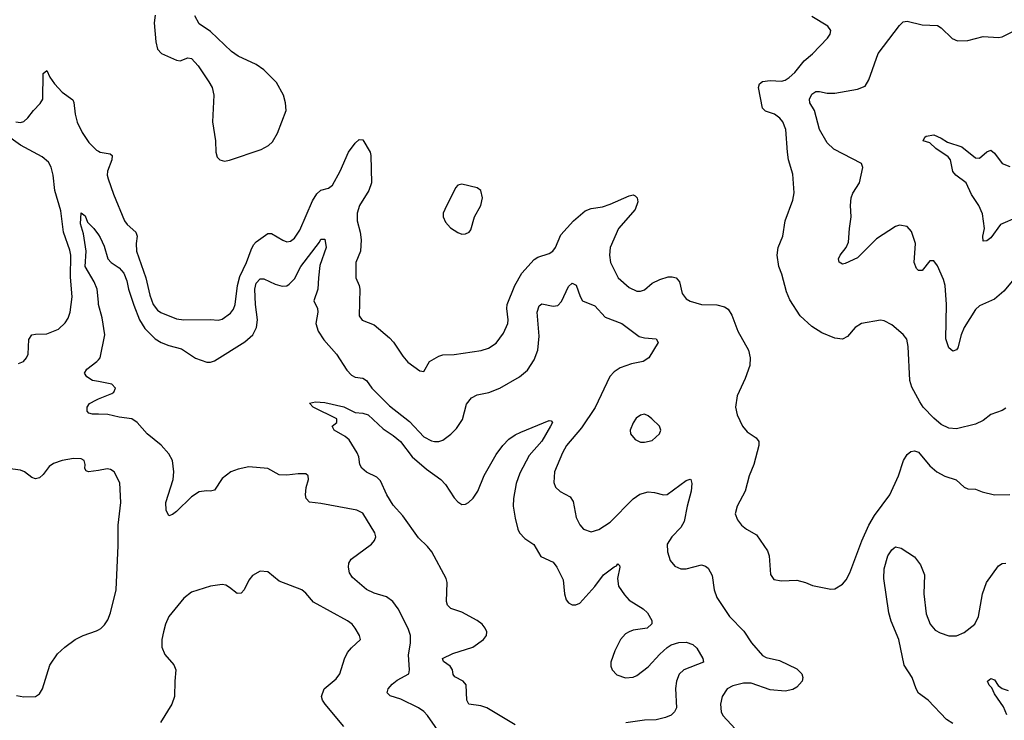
# Model space of a CAD drawing. Header units: inches. Extents: x 1682530 to 1839546, y 640742 to 791647.
# Tile 634 of 656: x 1799586 to 1804761, y 690805 to 694487. Entities that reach past the tile are written whole.
import ezdxf

# ---------------------------------------------------------------- set-up
doc = ezdxf.new("R2010")
doc.units = ezdxf.units.IN
doc.header["$MEASUREMENT"] = 0
doc.layers.add('B7699', color=7, linetype='Continuous')
doc.layers.add('B8609', color=7, linetype='Continuous')

msp = doc.modelspace()

# ---------------------------------------------------------------- linework, layer by layer
at = {"layer": 'B7699', "color": 5}
for points, elevation in [([(1799566.7, 693950), (1799590, 693947.4), (1799607.7, 693952.3), (1799629.6, 693970.4), (1799658.4, 694010), (1799693.9, 694046.1), (1799708.2, 694070), (1799710, 694204.7), (1799730, 694220.7), (1799745, 694185), (1799769, 694149), (1799810, 694106.4), (1799865.6, 694065.6), (1799871.6, 694051.6), (1799877.5, 693990), (1799888.6, 693948.6), (1799914.3, 693894.3), (1799950, 693841.6), (1799990, 693800.7), (1800000, 693795.9)], 580), ([(1799580.6, 692679.4), (1799607, 692690), (1799622.6, 692710), (1799631, 692730), (1799634.5, 692805.5), (1799649.5, 692830), (1799670, 692834.9), (1799730, 692835.3), (1799790, 692860.9), (1799826.3, 692893.7), (1799841, 692919), (1799851.1, 692950), (1799862.3, 693030), (1799853.4, 693133.4), (1799854.9, 693250), (1799850, 693276.3), (1799817.2, 693370), (1799801.9, 693481.9), (1799770.7, 693590), (1799762.6, 693670), (1799752.1, 693712.1), (1799737.3, 693737.3), (1799705.3, 693765.3), (1799590, 693827.8), (1799510, 693885.1)], 580), ([(1800000, 693002.3), (1799993.8, 693070), (1799978.3, 693110), (1799929.9, 693190), (1799936.2, 693270), (1799922.2, 693362.2), (1799905.9, 693414.1), (1799910, 693471.3), (1799930, 693456), (1799943, 693423), (1799976.4, 693390), (1800000, 693357)], 560), ([(1800000, 692585.3), (1799970, 692591.5), (1799939.5, 692610), (1799926.6, 692630), (1799939.3, 692650), (1799992.7, 692690), (1800000, 692698.8)], 560), ([(1800000, 692413.3), (1799970, 692414), (1799950, 692418.7), (1799941.1, 692430), (1799941.1, 692450), (1799953.6, 692470), (1799989.4, 692490), (1800000, 692494.2)], 560), ([(1800000, 692118.4), (1799948.7, 692110), (1799935.6, 692115.6), (1799928.2, 692128.2), (1799931.3, 692150), (1799926, 692170), (1799910, 692179.6), (1799870, 692181.3), (1799809.1, 692170.9), (1799764.7, 692155.3), (1799742, 692138), (1799710, 692097), (1799690, 692079.5), (1799670, 692074), (1799650, 692080.7), (1799611.8, 692110), (1799590, 692119.8), (1799510, 692130.4)], 580), ([(1799570, 690935.8), (1799608.7, 690928.7), (1799670, 690930.4), (1799690, 690944.4), (1799706, 690970), (1799744.9, 691095.1), (1799785.6, 691154.4), (1799823.6, 691190), (1799877.6, 691230), (1799919.5, 691250), (1799990, 691274.7), (1800000, 691280.1)], 580)]:
    msp.add_lwpolyline(points, dxfattribs=dict(at, elevation=elevation))
at = {"layer": 'B8609', "color": 5}
for points, elevation in [([(1800299.1, 694510), (1800293.4, 694470), (1800302, 694370), (1800310, 694332), (1800331.3, 694310), (1800410, 694274.9), (1800430, 694270.6), (1800470, 694286.8), (1800490, 694282.8), (1800524.7, 694244.7), (1800580.9, 694160.9), (1800598, 694130), (1800606.4, 694090), (1800599.6, 693950), (1800616, 693850), (1800617.1, 693790), (1800625.1, 693765.1), (1800638, 693750), (1800663, 693743), (1800690, 693748.2), (1800856.1, 693803.9), (1800894.6, 693825.4), (1800915.2, 693844.8), (1800940.9, 693890), (1800986.9, 694010), (1800984, 694050), (1800972.8, 694090), (1800936.6, 694156.6), (1800870, 694223.6), (1800830, 694251.6), (1800734.7, 694294.7), (1800699.1, 694319.1), (1800590, 694425.2), (1800530, 694465.2), (1800507.2, 694507.2)], 620), ([(1804770, 692446), (1804750, 692432.3), (1804690, 692412), (1804650, 692380.9), (1804610, 692360.9), (1804510, 692336), (1804470, 692339.5), (1804430, 692359.5), (1804390, 692392.3), (1804335.1, 692450), (1804318, 692478), (1804275.9, 692555.9), (1804264, 692590), (1804256.4, 692770), (1804248.4, 692808.4), (1804230, 692833.3), (1804170, 692883.5), (1804130, 692904.2), (1804110, 692907.6), (1804010.4, 692889.6), (1803977.3, 692870), (1803937.4, 692822.6), (1803910, 692807.6), (1803870, 692812.8), (1803801.4, 692841.4), (1803750, 692874.7), (1803687.6, 692930), (1803634.7, 693014.7), (1803616.1, 693056.1), (1803591.5, 693150), (1803576.3, 693190), (1803567, 693250), (1803573.3, 693290), (1803596.9, 693350), (1803609.6, 693430), (1803650, 693538.8), (1803657.4, 693577.4), (1803650, 693675.3), (1803627.2, 693750), (1803620.9, 693790), (1803612.3, 693910), (1803597.8, 693950), (1803582.2, 693970), (1803553.3, 693990), (1803506.7, 694006.7), (1803490, 694022.4), (1803469.8, 694130.2), (1803475.1, 694150), (1803490, 694161.7), (1803530, 694167.2), (1803590, 694163.5), (1803610, 694168.4), (1803630, 694182.2), (1803659.8, 694210), (1803709.9, 694270.1), (1803752.4, 694307.6), (1803831.8, 694390), (1803846.6, 694410), (1803849.4, 694430), (1803833.6, 694453.6), (1803750, 694503.7)], 580), ([(1804805.1, 693114.9), (1804759.4, 693060.6), (1804710, 693017.6), (1804630, 692982.4), (1804610, 692964.2), (1804550.2, 692870), (1804534.2, 692830), (1804517, 692763), (1804510, 692751.8), (1804490, 692745.4), (1804470, 692761.6), (1804454, 692810), (1804457.3, 692990), (1804449.8, 693089.8), (1804441.6, 693121.6), (1804410, 693194), (1804390, 693219), (1804370, 693219), (1804330, 693169.2), (1804310, 693169), (1804300.2, 693180.2), (1804287.3, 693210), (1804294.7, 693310), (1804273.2, 693373.2), (1804250, 693400.9), (1804210, 693407.3), (1804190, 693399.6), (1804090, 693334.7), (1803990, 693236), (1803925.1, 693205.1), (1803910, 693202), (1803892.5, 693212.5), (1803889.6, 693230), (1803898.4, 693250), (1803929.7, 693290), (1803942, 693318), (1803947.2, 693390), (1803957.2, 693450), (1803953.5, 693510), (1803957.2, 693550), (1803964.8, 693575.2), (1804001, 693630), (1804017.6, 693710), (1804010, 693731.8), (1803866, 693806), (1803830, 693839.6), (1803789.8, 693910), (1803762.8, 694010), (1803739.7, 694050), (1803737.2, 694070), (1803750, 694095.6), (1803770.2, 694110.2), (1803790, 694110.2), (1803830, 694100.3), (1803870, 694100.3), (1803990, 694121.7), (1804030, 694138), (1804049.7, 694170.3), (1804097.6, 694310), (1804210, 694456), (1804230, 694474.8), (1804250, 694479.1), (1804330, 694460.4), (1804410, 694455.5), (1804430, 694444.9), (1804487.3, 694387.3), (1804515.3, 694375.3), (1804570, 694377.4), (1804650, 694398.4), (1804730, 694394), (1804750, 694397.3), (1804810, 694427.3)], 560), ([(1804830, 693449.7), (1804741.1, 693410), (1804690, 693341), (1804670, 693324.7), (1804650, 693323.7), (1804647.9, 693350), (1804657.4, 693390), (1804646.5, 693466.5), (1804627, 693510), (1804588.9, 693568.9), (1804561.1, 693630), (1804506.6, 693670), (1804489.8, 693689.8), (1804479.2, 693750), (1804465.3, 693765.3), (1804400.7, 693810), (1804370, 693839.3), (1804335.3, 693850), (1804344, 693870), (1804350, 693874), (1804390, 693882), (1804430, 693864.9), (1804463.5, 693843.5), (1804538.3, 693818.3), (1804610, 693760.3), (1804630, 693759.5), (1804670, 693793), (1804690, 693802), (1804710, 693785.5), (1804750, 693730.5), (1804790, 693715.8)], 540), ([(1800000, 693795.9), (1800010, 693791.1), (1800061.7, 693781.7), (1800073.3, 693773.3), (1800071.6, 693750), (1800048.4, 693690), (1800046.8, 693670), (1800051.6, 693650), (1800079.2, 693570), (1800137.4, 693430), (1800150.7, 693410.7), (1800196.1, 693370), (1800204, 693350), (1800199, 693310), (1800201, 693270), (1800249.5, 693130), (1800270, 693039.3), (1800288.1, 692990), (1800310, 692960.3), (1800328.1, 692948.1), (1800410, 692915.5), (1800450, 692909.2), (1800590, 692911.7), (1800630, 692907.6), (1800650, 692913.1), (1800694.7, 692945.3), (1800710, 692964.9), (1800719.1, 692990), (1800731.9, 693090), (1800742.6, 693137.4), (1800779.1, 693210), (1800802.3, 693277.7), (1800815.9, 693304.1), (1800830, 693319.8), (1800890, 693363.1), (1800910, 693364), (1800970, 693327.4), (1800990, 693320.3), (1801010, 693323.1), (1801030, 693338), (1801058.5, 693381.5), (1801125.8, 693534.2), (1801147.9, 693572.1), (1801170, 693591.3), (1801210, 693602), (1801230, 693617.4), (1801271.3, 693690), (1801314.3, 693790), (1801350, 693838), (1801370, 693857.1), (1801390, 693856.3), (1801428.7, 693790), (1801432.5, 693772.5), (1801435.8, 693630), (1801421.9, 693590), (1801372.2, 693510), (1801360.4, 693470), (1801360.6, 693430), (1801376.6, 693370), (1801380.8, 693330), (1801377.6, 693270), (1801353.6, 693210), (1801352.6, 693190), (1801352.3, 693130), (1801370.2, 693090), (1801373.8, 693070), (1801370.4, 692930.4), (1801387.2, 692907.2), (1801450, 692883.1), (1801530, 692815.3), (1801551.8, 692791.8), (1801599.5, 692719.5), (1801626.9, 692686.9), (1801690, 692641), (1801710, 692638), (1801740.9, 692690), (1801790, 692718.9), (1801810, 692724.9), (1801870, 692728), (1802012.2, 692747.8), (1802050, 692760.3), (1802090, 692787.6), (1802130, 692838.7), (1802152.3, 692890), (1802153.8, 692910), (1802146, 692970), (1802149, 692990), (1802189.2, 693090), (1802225.3, 693154.7), (1802290, 693226.5), (1802310, 693239.6), (1802370, 693257.8), (1802389.1, 693270.9), (1802403.1, 693290), (1802430, 693356.4), (1802497.6, 693430), (1802558, 693482), (1802590, 693495.5), (1802650, 693504.2), (1802690, 693516.8), (1802790, 693561.7), (1802810, 693566.4), (1802821.3, 693561.3), (1802831.4, 693551.4), (1802834.9, 693530), (1802822, 693490), (1802732.8, 693390), (1802689, 693290), (1802686, 693250), (1802691.7, 693211.7), (1802732.4, 693130), (1802790, 693079.5), (1802830, 693059.5), (1802850, 693059.5), (1802870, 693067.4), (1802910, 693101.7), (1802950, 693122.3), (1802994.7, 693134.7), (1803015.6, 693135.6), (1803037.3, 693130), (1803053.7, 693110), (1803067.9, 693047.9), (1803090, 693020.4), (1803110, 693008.4), (1803170, 692990.3), (1803250, 692988.5), (1803290, 692977.6), (1803310, 692965.5), (1803330, 692934.8), (1803361.1, 692850), (1803416.5, 692750), (1803425.5, 692710), (1803424.4, 692670), (1803399.4, 692600.6), (1803357, 692510), (1803348.5, 692450), (1803357, 692410), (1803385.3, 692350), (1803410, 692321.3), (1803456.3, 692290), (1803470.4, 692270), (1803470.4, 692250), (1803444.9, 692150), (1803420.5, 692090), (1803399.5, 692010), (1803357.4, 691930), (1803346, 691890), (1803358.4, 691858.4), (1803380.3, 691830), (1803406, 691810), (1803459.4, 691779.4), (1803516, 691696), (1803526, 691670), (1803531.8, 691571.8), (1803550, 691545.5), (1803590, 691538.7), (1803670, 691541.7), (1803716, 691530), (1803753.8, 691513.8), (1803850, 691493.4), (1803870, 691496.3), (1803910, 691520.7), (1803930, 691542.8), (1803950, 691580.7), (1804012.3, 691747.7), (1804049.2, 691830.8), (1804078.7, 691881.3), (1804159.7, 691990), (1804204.7, 692090), (1804231.5, 692170), (1804250, 692202), (1804270, 692218), (1804290, 692220.5), (1804310, 692213.4), (1804370, 692142), (1804407.3, 692110), (1804448.8, 692088.8), (1804508.3, 692068.3), (1804550, 692030.8), (1804570, 692020.7), (1804610, 692019.1), (1804644.9, 692004.9), (1804710, 691990.4), (1804790, 691992.4)], 580), ([(1800000, 693357), (1800010, 693343), (1800030, 693296.4), (1800049.4, 693229.4), (1800067.4, 693210), (1800110, 693183), (1800134, 693154), (1800150, 693114.9), (1800158.2, 693070), (1800186.2, 692986.2), (1800216.1, 692910), (1800244.1, 692864.1), (1800298.5, 692810), (1800329.7, 692789.7), (1800370, 692774.3), (1800437.6, 692757.6), (1800510, 692708.4), (1800570, 692687.2), (1800590, 692686.8), (1800610, 692693.7), (1800770, 692793.1), (1800812.2, 692830), (1800830.6, 692870), (1800836.8, 692910), (1800825, 692990), (1800821.9, 693070), (1800830, 693102.4), (1800850, 693125.3), (1800870, 693124.6), (1800930, 693096.9), (1800966, 693086), (1800990, 693089), (1801003.4, 693096.6), (1801030, 693124.2), (1801063.4, 693190), (1801162.8, 693317.2), (1801170, 693334), (1801190, 693334), (1801196.5, 693290), (1801164.7, 693195.3), (1801156.1, 693130), (1801154.2, 693070), (1801131.8, 693010), (1801151.4, 692970), (1801153, 692950), (1801143.5, 692890), (1801154.9, 692850), (1801184.5, 692804.5), (1801252.3, 692730), (1801305.9, 692645.9), (1801330, 692618.9), (1801350, 692607.8), (1801390, 692602.8), (1801410, 692590.3), (1801437.8, 692550), (1801530, 692458.4), (1801635.9, 692375.9), (1801710, 692295.3), (1801750, 692273.6), (1801766, 692270), (1801790, 692270.2), (1801810, 692277.3), (1801852.1, 692307.9), (1801881.8, 692338.2), (1801913.4, 692386.6), (1801934.1, 692465.9), (1801960.6, 692499.4), (1801990, 692516), (1802052.2, 692527.8), (1802109.9, 692550.1), (1802214, 692610), (1802255.3, 692644.7), (1802290, 692699.3), (1802308.9, 692750), (1802315.8, 692824.2), (1802306, 692950), (1802316.1, 692983.9), (1802330, 692993.7), (1802390, 692981.3), (1802414.9, 692985.1), (1802434.6, 693005.4), (1802470, 693084), (1802490, 693102), (1802511.5, 693091.5), (1802532, 693032), (1802544.9, 693010), (1802610, 692983.9), (1802663.4, 692923.4), (1802750.4, 692890), (1802841.5, 692821.5), (1802870, 692814.6), (1802931, 692810), (1802942, 692790), (1802893.7, 692710), (1802863, 692690), (1802802.4, 692677.6), (1802743, 692657), (1802710, 692635.8), (1802688.7, 692611.3), (1802611.7, 692448.3), (1802538.3, 692341.7), (1802461.1, 692250), (1802439.3, 692210), (1802397.3, 692110), (1802394.4, 692054.4), (1802402, 692030), (1802426.9, 692006.9), (1802479.9, 691979.9), (1802494.7, 691954.7), (1802511.5, 691870), (1802530, 691832.7), (1802550.2, 691810.2), (1802590, 691796), (1802630, 691807.6), (1802690, 691847.1), (1802810.4, 691969.6), (1802846, 691994), (1802890, 692005.9), (1802923, 692003), (1802970, 691990.3), (1802990, 691991.7), (1803090, 692065.3), (1803110, 692072.7), (1803114, 692070), (1803119.5, 692050), (1803116.1, 692010), (1803094.2, 691930), (1803078.5, 691850), (1803061.5, 691818.5), (1803014, 691770), (1802988.5, 691730), (1802990.4, 691690), (1803005.1, 691645.1), (1803030, 691614.9), (1803061.2, 691601.2), (1803090, 691600.9), (1803170, 691621.3), (1803190, 691615.5), (1803204.2, 691604.2), (1803225.8, 691565.8), (1803236.5, 691490), (1803250.2, 691450.2), (1803317, 691350), (1803392.8, 691272.8), (1803432, 691212), (1803490, 691146.3), (1803510, 691134.9), (1803579, 691119), (1803670, 691074.9), (1803696.3, 691050), (1803702, 691030), (1803699.1, 691010), (1803670, 690979.5), (1803650, 690967.6), (1803610, 690958.7), (1803530, 690966), (1803430, 691000.7), (1803390, 691000.3), (1803334.6, 690985.4), (1803305.5, 690970), (1803277.6, 690930), (1803268.9, 690890), (1803273.4, 690850), (1803281.1, 690830), (1803370, 690735.5)], 560), ([(1800000, 692698.8), (1800009.3, 692710), (1800034.6, 692830), (1800020.5, 692920.5), (1800001.1, 692990), (1800000, 693002.3)], 560), ([(1800000, 692494.2), (1800070, 692522), (1800080.7, 692530), (1800089.6, 692550), (1800070.8, 692570.8), (1800000, 692585.3)], 560), ([(1802190, 690781.4), (1802042, 690870), (1802010, 690881.4), (1801947.6, 690890), (1801936.4, 690910), (1801932.3, 690992.3), (1801918, 691010), (1801873.9, 691033.9), (1801865.1, 691045.1), (1801860.5, 691070), (1801849.6, 691090), (1801814.2, 691114.2), (1801809.2, 691130), (1801863.4, 691156.6), (1801967.3, 691190), (1802024.5, 691230), (1802040.7, 691250), (1802042.4, 691270), (1802033, 691290), (1802016.9, 691310), (1801990, 691329.7), (1801910, 691372.6), (1801853, 691393), (1801835.1, 691410), (1801829.7, 691430), (1801832.7, 691530), (1801828.7, 691550), (1801753, 691690), (1801730, 691718.8), (1801683.3, 691763.3), (1801599.5, 691879.5), (1801550, 691935), (1801515.9, 691990), (1801483.4, 692063.4), (1801463.2, 692083.2), (1801410, 692108.5), (1801385.1, 692130), (1801374.7, 692150), (1801368.4, 692190), (1801360.4, 692210), (1801318.5, 692278.5), (1801296.9, 692296.9), (1801239, 692330), (1801228.7, 692350), (1801254, 692370), (1801254, 692390), (1801128, 692450), (1801109.2, 692470.8), (1801142, 692478), (1801190, 692475.8), (1801290, 692451.9), (1801350, 692423.2), (1801390, 692419.7), (1801418, 692410), (1801496.8, 692336.8), (1801550, 692302), (1801588.6, 692270), (1801649, 692189), (1801724.8, 692124.8), (1801800.3, 692070), (1801824.5, 692044.5), (1801870, 691974.4), (1801890, 691952.4), (1801910, 691939.5), (1801930, 691941.3), (1801946, 691950), (1801970, 691972.4), (1801994.5, 692010), (1802027.8, 692092.2), (1802090, 692202), (1802125.1, 692250), (1802157.8, 692282.2), (1802190, 692305.7), (1802220.1, 692319.9), (1802370, 692380.7), (1802379.1, 692379.1), (1802386, 692370), (1802377, 692350), (1802330, 692272.6), (1802263.6, 692196.4), (1802215.7, 692104.3), (1802195.2, 692050), (1802180.9, 691970), (1802180.2, 691930), (1802190, 691866.8), (1802204, 691810), (1802213.4, 691790), (1802241, 691761), (1802288.4, 691728.4), (1802325.7, 691665.7), (1802390, 691635.8), (1802410, 691610.4), (1802443.6, 691543.6), (1802450.3, 691470), (1802458.6, 691438.6), (1802470, 691421.6), (1802490, 691412.2), (1802510, 691412), (1802530, 691421.1), (1802610, 691507.8), (1802655.6, 691570), (1802710, 691611.8), (1802723, 691617), (1802730, 691626.8), (1802738, 691618), (1802740.5, 691610), (1802728.9, 691550), (1802734.4, 691510), (1802764.4, 691464.4), (1802790, 691436.3), (1802864, 691390), (1802885.5, 691370), (1802908.4, 691330), (1802908.3, 691311.7), (1802884, 691290), (1802810, 691278), (1802789.5, 691270.5), (1802770, 691258.8), (1802744.7, 691230), (1802713.6, 691170), (1802693.1, 691110), (1802693.4, 691090), (1802700.3, 691070), (1802724.7, 691044.7), (1802770, 691027.8), (1802810, 691031.4), (1802830, 691040.7), (1802890, 691086), (1802950, 691151.8), (1802990, 691187), (1803010, 691201.3), (1803050, 691213.7), (1803090, 691216), (1803123.7, 691203.7), (1803144.5, 691184.5), (1803176.9, 691130), (1803180.5, 691110), (1803077.1, 691070), (1803051.9, 691048.1), (1803038, 691010), (1803032.9, 690972.9), (1803038, 690870), (1803028.4, 690850), (1803010, 690831.6), (1802980.5, 690819.5), (1802932, 690808), (1802870, 690805), (1802772.4, 690792.4)], 540), ([(1801810, 690714), (1801729.9, 690829.9), (1801710, 690851), (1801681.6, 690870), (1801590, 690915.3), (1801533, 690933), (1801518, 690950), (1801523.1, 690970), (1801544.8, 690995.2), (1801570, 691015.9), (1801631.1, 691050), (1801635.9, 691070), (1801629.3, 691149.3), (1801640.2, 691210), (1801641.1, 691250), (1801627.3, 691287.3), (1801575, 691390), (1801546.9, 691430), (1801514.1, 691454.1), (1801450, 691473.6), (1801410, 691492.2), (1801334.8, 691554.8), (1801319.5, 691579.5), (1801313.9, 691610), (1801317.1, 691630), (1801328.1, 691651.9), (1801436.2, 691730), (1801452, 691750), (1801458.4, 691770), (1801453.6, 691790), (1801390, 691893.3), (1801359, 691910), (1801170, 691945.1), (1801110, 691950.9), (1801091.9, 691970), (1801087.9, 691990), (1801091.5, 692028.5), (1801103.6, 692070), (1801102.7, 692090), (1801090, 692099.5), (1801050, 692100.5), (1800990, 692093.3), (1800950, 692095.3), (1800890, 692128), (1800790, 692136.9), (1800734.6, 692125.4), (1800696, 692110), (1800650, 692076), (1800610, 692015.1), (1800590, 692009.5), (1800568.6, 692011.4), (1800530, 692005.1), (1800490, 691979.5), (1800410, 691902), (1800390, 691886.6), (1800370, 691879), (1800356.2, 691910), (1800355.1, 691950), (1800392.6, 692070), (1800396.4, 692110), (1800389.8, 692169.8), (1800370, 692205.6), (1800330, 692251.6), (1800257, 692310), (1800204.5, 692370), (1800176, 692390), (1800110, 692397.7), (1800050, 692412.1), (1800000, 692413.3)], 560), ([(1800000, 691280.1), (1800012.9, 691287.1), (1800032.9, 691307.1), (1800050, 691332.7), (1800064.5, 691370), (1800092.7, 691490), (1800104.4, 691724.4), (1800103.8, 691830), (1800118.4, 691950), (1800112.3, 692052.3), (1800083.7, 692110), (1800063.5, 692123.5), (1800045.9, 692125.9), (1800000, 692118.4)], 580), ([(1804490, 690788), (1804457, 690810), (1804361.6, 690910), (1804310, 690948), (1804297.2, 690970), (1804276.4, 691030), (1804235.1, 691095.1), (1804206.2, 691230), (1804166.6, 691326.6), (1804153.5, 691370), (1804128.2, 691550), (1804130, 691601), (1804149.8, 691670), (1804170, 691701.3), (1804180.7, 691710), (1804190, 691717), (1804219.1, 691710), (1804290, 691663.8), (1804321.2, 691621.2), (1804341.3, 691570), (1804338.3, 691470), (1804350, 691364.7), (1804370.7, 691310), (1804398, 691278), (1804424.1, 691264.1), (1804470, 691248.2), (1804510, 691248.4), (1804550, 691266), (1804606.6, 691310), (1804626, 691350), (1804646.9, 691470), (1804668.3, 691530), (1804730, 691616.4), (1804750, 691628.7), (1804770, 691630.3)], 560), ([(1801290, 690773.2), (1801191.8, 690890), (1801178.4, 690910), (1801172, 690930), (1801187, 690970), (1801250, 691023.1), (1801268.3, 691050), (1801292.7, 691127.3), (1801310, 691161.6), (1801330, 691186.4), (1801377.2, 691230), (1801372.7, 691250), (1801349.6, 691290), (1801333.6, 691310), (1801310, 691327.8), (1801130, 691426), (1801090, 691473.2), (1801069, 691490), (1800950, 691537), (1800890, 691586), (1800850, 691589.2), (1800810, 691565.2), (1800790, 691541.2), (1800765.5, 691490), (1800750, 691472.3), (1800730, 691472), (1800690, 691503.7), (1800670, 691515.1), (1800650, 691518), (1800590, 691509.3), (1800490, 691477.6), (1800450, 691447.3), (1800370.4, 691350), (1800352.7, 691310), (1800341.6, 691270), (1800333.4, 691230), (1800333.4, 691190), (1800350, 691151), (1800397.3, 691097.3), (1800407.7, 691070), (1800401.6, 691010), (1800400.5, 690930), (1800385.5, 690890), (1800326.4, 690793.6)], 580), ([(1804774.1, 690834.1), (1804756.1, 690876.1), (1804710, 690944.2), (1804696, 690976), (1804682.4, 690990), (1804672.7, 691010), (1804690, 691024.9), (1804710, 691017.3), (1804728.6, 690988.6), (1804750, 690972.4), (1804780.9, 690960.9)], 540)]:
    msp.add_lwpolyline(points, dxfattribs=dict(at, elevation=elevation))
for points, elevation in [([(1801910, 693622), (1801890, 693618), (1801876.9, 693603.1), (1801820.4, 693490), (1801812.7, 693470), (1801812.7, 693450), (1801823.6, 693423.6), (1801850, 693393.4), (1801890, 693368), (1801910, 693360.5), (1801930, 693362), (1801949.5, 693370.5), (1801957.2, 693382.8), (1801976.9, 693450), (1802010, 693511), (1802019.6, 693550), (1802009.5, 693589.5), (1801990, 693602.7)], 620), ([(1802870, 692413.2), (1802850, 692409.2), (1802826.6, 692393.4), (1802810, 692368.7), (1802794.8, 692330), (1802796, 692310), (1802821.1, 692281.1), (1802850, 692267.3), (1802870, 692267.3), (1802910, 692276), (1802948.7, 692310), (1802955.3, 692330), (1802948.7, 692350), (1802909, 692390), (1802890, 692405.2)], 580)]:
    msp.add_lwpolyline(points, close=True, dxfattribs=dict(at, elevation=elevation))

doc.saveas('drawing.dxf')
